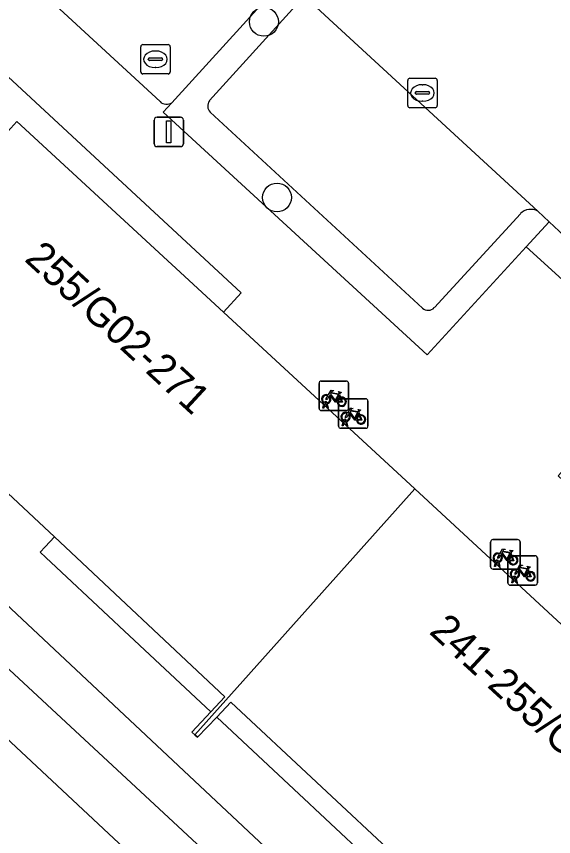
# Model space of a CAD drawing. Extents: x 159039 to 160102, y 381214 to 382524.
# Drawn here: x 159571.62 to 159589.82, y 381666.67 to 381694.48 of the extents above; entities that cross this region are included whole.
import ezdxf

# ---------------------------------------------------------------- set-up
doc = ezdxf.new("R2010")
doc.units = 0
for name, color, linetype in [('IMGEO_Boom', 7, 'Continuous'), ('IMGEO_Erf', 7, 'Continuous'), ('IMGEO_Fietsenrek', 7, 'Continuous'), ('IMGEO_Grasland_overig', 7, 'Continuous'), ('IMGEO_Groenvoorziening', 7, 'Continuous'), ('IMGEO_Haag', 7, 'Continuous'), ('IMGEO_Kolk', 7, 'Continuous'), ('IMGEO_Lichtmast', 7, 'Continuous'), ('IMGEO_Pand', 7, 'Continuous'), ('IMGEO_Pand_nummerreeks', 7, 'Continuous'), ('IMGEO_Pand_overbouw', 7, 'Continuous'), ('IMGEO_Parkeervlak_open', 7, 'Continuous'), ('IMGEO_Rijbaan_lokaal_open', 7, 'Continuous'), ('IMGEO_Rioolput', 7, 'Continuous'), ('IMGEO_Voetpad_gesloten', 7, 'Continuous'), ('IMGEO_Voetpad_open', 7, 'Continuous')]:
    doc.layers.add(name, color=color, linetype=linetype)

msp = doc.modelspace()

# ---------------------------------------------------------------- linework, layer by layer
at = {"layer": 'IMGEO_Boom'}
for centre in [(159580.006, 381694.299), (159580.45, 381688.342)]:
    msp.add_circle(centre, 0.489, dxfattribs=at)
at = {"layer": 'IMGEO_Erf'}
msp.add_lwpolyline([(159568.876, 381676.789), (159590.803, 381656.219), (159599.341, 381665.328), (159598.897, 381665.731), (159591.888, 381658.132), (159591.783, 381658.23), (159591.668, 381658.336), (159592.146, 381658.848), (159586.267, 381664.335), (159584.696, 381665.801), (159578.882, 381671.227), (159578.405, 381670.723), (159577.757, 381670.038), (159577.669, 381670.119), (159577.564, 381670.215), (159578.209, 381670.906), (159578.685, 381671.416), (159572.902, 381676.836), (159571.328, 381678.311)], dxfattribs=at)
at = {"layer": 'IMGEO_Fietsenrek'}
for p, q in [((159581.95, 381682.117), (159582.791, 381682.117)), ((159582.791, 381682.117), (159581.95, 381682.117)), ((159581.875, 381681.192), (159581.875, 381682.033)), ((159581.875, 381682.033), (159581.875, 381681.192)), ((159582.875, 381682.042), (159582.875, 381681.201)), ((159582.875, 381681.201), (159582.875, 381682.042)), ((159582.562, 381681.666), (159582.598, 381681.571)), ((159582.002, 381681.201), (159582.041, 381681.361)), ((159582.071, 381681.349), (159582.036, 381681.201)), ((159582.113, 381681.373), (159582.112, 381681.377)), ((159582.154, 381681.201), (159582.12, 381681.343)), ((159582.144, 381681.384), (159582.145, 381681.377)), ((159582.152, 381681.347), (159582.187, 381681.201)), ((159582.532, 381680.59), (159582.532, 381681.431)), ((159582.532, 381681.431), (159582.532, 381680.59)), ((159582.607, 381681.515), (159583.448, 381681.515)), ((159583.448, 381681.515), (159582.607, 381681.515)), ((159583.532, 381681.44), (159583.532, 381680.599)), ((159583.532, 381680.599), (159583.532, 381681.44)), ((159582.8, 381681.117), (159581.959, 381681.117)), ((159581.959, 381681.117), (159582.8, 381681.117)), ((159582.036, 381681.201), (159582.002, 381681.201)), ((159582.187, 381681.201), (159582.154, 381681.201)), ((159583.219, 381681.064), (159583.255, 381680.969)), ((159582.659, 381680.599), (159582.698, 381680.759)), ((159582.728, 381680.747), (159582.693, 381680.599)), ((159582.77, 381680.771), (159582.769, 381680.775)), ((159582.811, 381680.599), (159582.777, 381680.741)), ((159582.801, 381680.782), (159582.802, 381680.775)), ((159582.809, 381680.745), (159582.844, 381680.599)), ((159583.457, 381680.515), (159582.616, 381680.515)), ((159582.616, 381680.515), (159583.457, 381680.515)), ((159582.693, 381680.599), (159582.659, 381680.599)), ((159582.844, 381680.599), (159582.811, 381680.599)), ((159587.689, 381675.817), (159587.689, 381676.658)), ((159587.689, 381676.658), (159587.689, 381675.817)), ((159587.764, 381676.742), (159588.605, 381676.742)), ((159588.605, 381676.742), (159587.764, 381676.742)), ((159588.689, 381676.667), (159588.689, 381675.826)), ((159588.689, 381675.826), (159588.689, 381676.667)), ((159588.376, 381676.291), (159588.412, 381676.196)), ((159587.816, 381675.826), (159587.855, 381675.986)), ((159587.885, 381675.974), (159587.85, 381675.826)), ((159587.927, 381675.998), (159587.926, 381676.002)), ((159587.958, 381676.009), (159587.959, 381676.002)), ((159587.966, 381675.972), (159588.001, 381675.826)), ((159588.276, 381675.27), (159588.276, 381676.111)), ((159588.276, 381676.111), (159588.276, 381675.27)), ((159588.351, 381676.195), (159589.192, 381676.195)), ((159589.192, 381676.195), (159588.351, 381676.195)), ((159589.276, 381676.12), (159589.276, 381675.279)), ((159589.276, 381675.279), (159589.276, 381676.12)), ((159588.614, 381675.742), (159587.773, 381675.742)), ((159587.773, 381675.742), (159588.614, 381675.742)), ((159587.85, 381675.826), (159587.816, 381675.826)), ((159587.968, 381675.826), (159587.934, 381675.968)), ((159588.001, 381675.826), (159587.968, 381675.826)), ((159588.963, 381675.744), (159588.999, 381675.649)), ((159588.403, 381675.279), (159588.442, 381675.439)), ((159588.472, 381675.427), (159588.437, 381675.279)), ((159588.514, 381675.451), (159588.513, 381675.455)), ((159588.555, 381675.279), (159588.521, 381675.421)), ((159588.545, 381675.462), (159588.546, 381675.455)), ((159588.553, 381675.425), (159588.588, 381675.279)), ((159589.201, 381675.195), (159588.36, 381675.195)), ((159588.36, 381675.195), (159589.201, 381675.195)), ((159588.437, 381675.279), (159588.403, 381675.279)), ((159588.588, 381675.279), (159588.555, 381675.279))]:
    msp.add_line(p, q, dxfattribs=at)
for points in [[(159582.209, 381681.591), (159582.157, 381681.501), (159582.117, 381681.476), (159582.118, 381681.523), (159582.173, 381681.617)], [(159582.188, 381681.643), (159582.283, 381681.807), (159582.369, 381681.793), (159582.371, 381681.784), (159582.315, 381681.773), (159582.288, 381681.728), (159582.544, 381681.687)], [(159582.484, 381681.399), (159582.434, 381681.399), (159582.243, 381681.65), (159582.224, 381681.618)], [(159582.531, 381681.662), (159582.274, 381681.703), (159582.257, 381681.674), (159582.424, 381681.454), (159582.531, 381681.662)], [(159582.579, 381681.564), (159582.549, 381681.641), (159582.44, 381681.423), (159582.483, 381681.423)], [(159582.513, 381681.423), (159582.633, 381681.422), (159582.589, 381681.536)], [(159582.609, 381681.543), (159582.664, 381681.398), (159582.514, 381681.398)], [(159582.544, 381681.687), (159582.569, 381681.736), (159582.563, 381681.74), (159582.54, 381681.744), (159582.528, 381681.751), (159582.527, 381681.754), (159582.529, 381681.759), (159582.624, 381681.744), (159582.626, 381681.734), (159582.616, 381681.721), (159582.604, 381681.715), (159582.59, 381681.721), (159582.562, 381681.666)], [(159582.866, 381680.989), (159582.814, 381680.899), (159582.774, 381680.874), (159582.775, 381680.921), (159582.83, 381681.015)], [(159582.845, 381681.041), (159582.94, 381681.205), (159583.026, 381681.191), (159583.028, 381681.182), (159582.972, 381681.171), (159582.945, 381681.126), (159583.201, 381681.085)], [(159583.141, 381680.797), (159583.091, 381680.797), (159582.9, 381681.048), (159582.881, 381681.016)], [(159583.188, 381681.06), (159582.931, 381681.101), (159582.914, 381681.072), (159583.081, 381680.852), (159583.188, 381681.06)], [(159583.236, 381680.962), (159583.206, 381681.039), (159583.097, 381680.821), (159583.14, 381680.821)], [(159583.201, 381681.085), (159583.226, 381681.134), (159583.22, 381681.138), (159583.197, 381681.142), (159583.185, 381681.149), (159583.184, 381681.152), (159583.186, 381681.157), (159583.281, 381681.142), (159583.283, 381681.132), (159583.273, 381681.119), (159583.261, 381681.113), (159583.247, 381681.119), (159583.219, 381681.064)], [(159583.17, 381680.821), (159583.29, 381680.82), (159583.246, 381680.934)], [(159583.266, 381680.941), (159583.321, 381680.796), (159583.171, 381680.796)], [(159588.002, 381676.268), (159588.097, 381676.432), (159588.183, 381676.418), (159588.185, 381676.409), (159588.129, 381676.398), (159588.102, 381676.353), (159588.358, 381676.312)], [(159588.298, 381676.024), (159588.248, 381676.024), (159588.057, 381676.275), (159588.038, 381676.243)], [(159588.345, 381676.287), (159588.088, 381676.328), (159588.071, 381676.299), (159588.238, 381676.079), (159588.345, 381676.287)], [(159588.393, 381676.189), (159588.363, 381676.266), (159588.254, 381676.048), (159588.297, 381676.048)], [(159588.358, 381676.312), (159588.383, 381676.361), (159588.377, 381676.365), (159588.354, 381676.369), (159588.342, 381676.376), (159588.341, 381676.379), (159588.343, 381676.384), (159588.438, 381676.369), (159588.44, 381676.359), (159588.43, 381676.346), (159588.418, 381676.34), (159588.404, 381676.346), (159588.376, 381676.291)], [(159588.023, 381676.216), (159587.971, 381676.126), (159587.931, 381676.101), (159587.932, 381676.148), (159587.987, 381676.242)], [(159588.327, 381676.048), (159588.447, 381676.047), (159588.403, 381676.161)], [(159588.423, 381676.168), (159588.478, 381676.023), (159588.328, 381676.023)], [(159588.61, 381675.669), (159588.558, 381675.579), (159588.518, 381675.554), (159588.519, 381675.601), (159588.574, 381675.695)], [(159588.589, 381675.721), (159588.684, 381675.885), (159588.77, 381675.871), (159588.772, 381675.862), (159588.716, 381675.851), (159588.689, 381675.806), (159588.945, 381675.765)], [(159588.885, 381675.477), (159588.835, 381675.477), (159588.644, 381675.728), (159588.625, 381675.696)], [(159588.932, 381675.74), (159588.675, 381675.781), (159588.658, 381675.752), (159588.825, 381675.532), (159588.932, 381675.74)], [(159588.98, 381675.642), (159588.95, 381675.719), (159588.841, 381675.501), (159588.884, 381675.501)], [(159588.945, 381675.765), (159588.97, 381675.814), (159588.964, 381675.818), (159588.941, 381675.822), (159588.929, 381675.829), (159588.928, 381675.832), (159588.93, 381675.837), (159589.025, 381675.822), (159589.027, 381675.812), (159589.017, 381675.799), (159589.005, 381675.793), (159588.991, 381675.799), (159588.963, 381675.744)], [(159588.914, 381675.501), (159589.034, 381675.5), (159588.99, 381675.614)], [(159589.01, 381675.621), (159589.065, 381675.476), (159588.915, 381675.476)]]:
    msp.add_lwpolyline(points, dxfattribs=at)
for centre, radius, start, end in [((159581.953, 381682.039), 0.0779, 92.4484, 184.2845), ((159581.953, 381682.039), 0.0779, 92.4484, 184.2845), ((159582.797, 381682.039), 0.0779, 2.4484, 94.2845), ((159582.797, 381682.039), 0.0779, 2.4484, 94.2845), ((159582.115, 381681.502), 0.159, 62.6766, 242.1369), ((159582.115, 381681.502), 0.129, 63.3192, 238.903), ((159582.115, 381681.502), 0.129, 283.6043, 43.4302), ((159582.115, 381681.502), 0.159, 283.5766, 46.6042), ((159582.642, 381681.418), 0.159, 113.3408, 178.3217), ((159582.642, 381681.418), 0.159, 187.0065, 105.7708), ((159582.642, 381681.418), 0.129, 113.923, 177.9556), ((159582.642, 381681.418), 0.129, 188.6715, 104.5883), ((159582.095, 381681.373), 0.0499, 12.8025, 158.6934), ((159582.115, 381681.502), 0.159, 253.9967, 271.7867), ((159582.095, 381681.373), 0.0174, 12.8025, 163.4502), ((159582.115, 381681.502), 0.129, 253.415, 269.0204), ((159582.61, 381681.437), 0.0779, 92.4484, 184.2845), ((159582.61, 381681.437), 0.0779, 92.4484, 184.2845), ((159583.454, 381681.437), 0.0779, 2.4484, 94.2845), ((159583.454, 381681.437), 0.0779, 2.4484, 94.2845), ((159581.953, 381681.195), 0.0779, 182.4484, 274.2845), ((159581.953, 381681.195), 0.0779, 182.4484, 274.2845), ((159582.772, 381680.9), 0.159, 62.6766, 242.1369), ((159582.772, 381680.9), 0.129, 63.3192, 238.903), ((159582.797, 381681.195), 0.0779, 272.4484, 4.2845), ((159582.797, 381681.195), 0.0779, 272.4484, 4.2845), ((159582.772, 381680.9), 0.129, 283.6043, 43.4302), ((159582.772, 381680.9), 0.159, 283.5766, 46.6042), ((159582.752, 381680.771), 0.0499, 12.8025, 158.6934), ((159582.772, 381680.9), 0.159, 253.9967, 271.7867), ((159582.752, 381680.771), 0.0174, 12.8025, 163.4502), ((159582.772, 381680.9), 0.129, 253.415, 269.0204), ((159583.299, 381680.816), 0.159, 113.3408, 178.3217), ((159583.299, 381680.816), 0.159, 187.0065, 105.7708), ((159583.299, 381680.816), 0.129, 113.923, 177.9556), ((159583.299, 381680.816), 0.129, 188.6715, 104.5883), ((159582.61, 381680.593), 0.0779, 182.4484, 274.2845), ((159582.61, 381680.593), 0.0779, 182.4484, 274.2845), ((159583.454, 381680.593), 0.0779, 272.4484, 4.2845), ((159583.454, 381680.593), 0.0779, 272.4484, 4.2845), ((159587.767, 381676.664), 0.0779, 92.4484, 184.2845), ((159587.767, 381676.664), 0.0779, 92.4484, 184.2845), ((159588.611, 381676.664), 0.0779, 2.4484, 94.2845), ((159588.611, 381676.664), 0.0779, 2.4484, 94.2845), ((159587.929, 381676.127), 0.159, 62.6766, 242.1369), ((159587.929, 381676.127), 0.129, 63.3192, 238.903), ((159587.909, 381675.998), 0.0499, 12.8025, 158.6934), ((159587.929, 381676.127), 0.159, 253.9967, 271.7867), ((159587.909, 381675.998), 0.0174, 12.8025, 163.4502), ((159587.929, 381676.127), 0.129, 253.415, 269.0204), ((159587.929, 381676.127), 0.129, 283.6043, 43.4302), ((159587.929, 381676.127), 0.159, 283.5766, 46.6042), ((159588.354, 381676.117), 0.0779, 92.4484, 184.2845), ((159588.354, 381676.117), 0.0779, 92.4484, 184.2845), ((159588.456, 381676.043), 0.159, 113.3408, 178.3217), ((159588.456, 381676.043), 0.159, 187.0065, 105.7708), ((159588.456, 381676.043), 0.129, 113.923, 177.9556), ((159588.456, 381676.043), 0.129, 188.6715, 104.5883), ((159589.198, 381676.117), 0.0779, 2.4484, 94.2845), ((159589.198, 381676.117), 0.0779, 2.4484, 94.2845), ((159587.767, 381675.82), 0.0779, 182.4484, 274.2845), ((159587.767, 381675.82), 0.0779, 182.4484, 274.2845), ((159588.516, 381675.58), 0.159, 62.6766, 242.1369), ((159588.516, 381675.58), 0.129, 63.3192, 238.903), ((159588.516, 381675.58), 0.159, 283.5766, 46.6042), ((159588.611, 381675.82), 0.0779, 272.4484, 4.2845), ((159588.611, 381675.82), 0.0779, 272.4484, 4.2845), ((159588.496, 381675.451), 0.0499, 12.8025, 158.6934), ((159588.516, 381675.58), 0.159, 253.9967, 271.7867), ((159588.496, 381675.451), 0.0174, 12.8025, 163.4502), ((159588.516, 381675.58), 0.129, 253.415, 269.0204), ((159588.516, 381675.58), 0.129, 283.6043, 43.4302), ((159589.043, 381675.496), 0.159, 113.3408, 178.3217), ((159589.043, 381675.496), 0.159, 187.0065, 105.7708), ((159589.043, 381675.496), 0.129, 113.923, 177.9556), ((159589.043, 381675.496), 0.129, 188.6715, 104.5883), ((159588.354, 381675.273), 0.0779, 182.4484, 274.2845), ((159588.354, 381675.273), 0.0779, 182.4484, 274.2845), ((159589.198, 381675.273), 0.0779, 272.4484, 4.2845), ((159589.198, 381675.273), 0.0779, 272.4484, 4.2845)]:
    msp.add_arc(centre, radius, start, end, dxfattribs=at)
at = {"layer": 'IMGEO_Grasland_overig'}
msp.add_lwpolyline([(159578.633, 381684.454), (159579.234, 381685.105), (159567.447, 381696.04), (159566.1, 381694.496), (159570.906, 381690.128), (159571.635, 381690.92)], close=True, dxfattribs=at)
at = {"layer": 'IMGEO_Groenvoorziening'}
for points in [[(159580.456, 381695.482), (159576.887, 381691.557), (159576.59, 381691.231), (159585.537, 381683.002), (159588.9, 381686.675), (159589.673, 381687.519), (159589.291, 381687.876)], [(159578.16, 381691.626), (159581.09, 381694.85)], [(159585.376, 381684.586), (159578.189, 381691.237)], [(159588.699, 381687.794), (159585.782, 381684.61)], [(159564.11, 381676.714), (159578.397, 381663.35), (159578.706, 381663.677), (159579.015, 381664.004), (159579.324, 381664.331), (159579.633, 381664.658), (159565.661, 381677.628)], [(159566.976, 381665.798), (159574.267, 381658.976), (159578.397, 381663.35), (159564.11, 381676.714)]]:
    msp.add_lwpolyline(points, dxfattribs=at)
for centre, radius, start, end in [((159578.387, 381691.447), 0.289, 141.8385, 226.6886), ((159589.048, 381687.452), 0.489, 60.2046, 135.5675), ((159585.566, 381684.812), 0.295, 229.8714, 316.8946)]:
    msp.add_arc(centre, radius, start, end, dxfattribs=at)
at = {"layer": 'IMGEO_Haag'}
for points in [[(159580.456, 381695.482), (159576.887, 381691.557), (159576.59, 381691.231), (159585.537, 381683.002), (159588.9, 381686.675), (159589.673, 381687.519), (159589.291, 381687.876)], [(159578.16, 381691.626), (159581.09, 381694.85)], [(159585.376, 381684.586), (159578.189, 381691.237)], [(159588.699, 381687.794), (159585.782, 381684.61)], [(159564.11, 381676.714), (159578.397, 381663.35), (159578.706, 381663.677), (159579.015, 381664.004), (159579.324, 381664.331), (159579.633, 381664.658), (159565.661, 381677.628)]]:
    msp.add_lwpolyline(points, dxfattribs=at)
for centre, radius, start, end in [((159578.387, 381691.447), 0.289, 141.8385, 226.6886), ((159589.048, 381687.452), 0.489, 60.2046, 135.5675), ((159585.566, 381684.812), 0.295, 229.8714, 316.8946)]:
    msp.add_arc(centre, radius, start, end, dxfattribs=at)
at = {"layer": 'IMGEO_Kolk'}
for p, q in [((159584.953, 381692.388), (159585.805, 381692.388)), ((159584.878, 381691.462), (159584.878, 381692.314)), ((159585.366, 381692.168), (159585.391, 381692.168)), ((159585.879, 381692.314), (159585.879, 381691.462)), ((159585.137, 381691.882), (159585.137, 381691.894)), ((159585.575, 381691.845), (159585.177, 381691.845)), ((159585.18, 381691.931), (159585.578, 381691.931)), ((159585.621, 381691.894), (159585.621, 381691.882)), ((159585.389, 381691.608), (159585.364, 381691.608)), ((159585.805, 381691.388), (159584.953, 381691.388))]:
    msp.add_line(p, q, dxfattribs=at)
for points in [[(159584.953, 381692.388), (159585.805, 381692.388)], [(159584.878, 381691.462), (159584.878, 381692.314)], [(159585.879, 381692.314), (159585.879, 381691.462)], [(159585.805, 381691.388), (159584.953, 381691.388)]]:
    msp.add_lwpolyline(points, dxfattribs=at)
for centre, radius, start, end in [((159584.955, 381692.312), 0.0765, 91.552, 178.448), ((159584.955, 381692.312), 0.0765, 91.552, 178.448), ((159585.803, 381692.312), 0.0765, 1.552, 88.448), ((159585.803, 381692.312), 0.0765, 1.552, 88.448), ((159585.177, 381691.891), 0.0403, 85.8775, 175.7526), ((159585.174, 381691.881), 0.0366, 178.938, 274.7102), ((159585.578, 381691.888), 0.043, 264.8664, 352.4533), ((159585.582, 381691.893), 0.0386, 1.7309, 96.639), ((159584.955, 381691.464), 0.0765, 181.552, 268.448), ((159584.955, 381691.464), 0.0765, 181.552, 268.448), ((159585.803, 381691.464), 0.0765, 271.552, 358.448), ((159585.803, 381691.464), 0.0765, 271.552, 358.448)]:
    msp.add_arc(centre, radius, start, end, dxfattribs=at)
for centre, major_axis, ratio, start_param, end_param in [((159585.365, 381691.888), (-0.387, 0.002), 0.722429, 4.712389, 7.853982), ((159585.39, 381691.888), (-0.39, 0.002), 0.717154, 1.570796, 4.712389)]:
    msp.add_ellipse(centre, major_axis=major_axis, ratio=ratio, start_param=start_param, end_param=end_param, dxfattribs=at)
at = {"layer": 'IMGEO_Lichtmast'}
for p, q in [((159576.384, 381691.066), (159577.174, 381691.066)), ((159577.174, 381691.066), (159576.384, 381691.066)), ((159576.284, 381690.166), (159576.284, 381690.966)), ((159576.284, 381690.966), (159576.284, 381690.166)), ((159577.274, 381690.966), (159577.274, 381690.166)), ((159577.274, 381690.166), (159577.274, 381690.966)), ((159577.174, 381690.066), (159576.384, 381690.066)), ((159576.384, 381690.066), (159577.174, 381690.066))]:
    msp.add_line(p, q, dxfattribs=at)
msp.add_lwpolyline([(159576.704, 381690.941), (159576.854, 381690.941), (159576.854, 381690.191), (159576.704, 381690.191), (159576.704, 381690.941)], dxfattribs=at)
for centre, start, end in [((159576.384, 381690.966), 90, 180), ((159576.384, 381690.966), 90, 180), ((159577.174, 381690.966), 0, 90), ((159577.174, 381690.966), 360, 90), ((159576.384, 381690.166), 180, 270), ((159576.384, 381690.166), 180, 270), ((159577.174, 381690.166), 270, 0), ((159577.174, 381690.166), 270, 0)]:
    msp.add_arc(centre, 0.1, start, end, dxfattribs=at)
at = {"layer": 'IMGEO_Pand'}
for points in [[(159564.364, 381682.854), (159564.472, 381682.757), (159564.982, 381683.304), (159565.458, 381683.813), (159571.328, 381678.311), (159572.902, 381676.836), (159578.685, 381671.416), (159578.209, 381670.906), (159577.564, 381670.215), (159577.669, 381670.119), (159585.123, 381678.458), (159578.633, 381684.454), (159571.635, 381690.92), (159570.906, 381690.128)], [(159577.669, 381670.119), (159577.757, 381670.038), (159578.405, 381670.723), (159578.882, 381671.227), (159584.696, 381665.801), (159586.267, 381664.335), (159592.146, 381658.848), (159591.668, 381658.336), (159591.783, 381658.23), (159591.888, 381658.132), (159598.897, 381665.731), (159591.903, 381672.193), (159585.123, 381678.458)]]:
    msp.add_lwpolyline(points, close=True, dxfattribs=at)
at = {"layer": 'IMGEO_Pand_overbouw'}
for points in [[(159572.902, 381676.836), (159572.59, 381676.502), (159572.419, 381676.319), (159572.613, 381676.138), (159574.91, 381673.989), (159575.102, 381673.81), (159578.209, 381670.906), (159578.685, 381671.416)], [(159578.405, 381670.723), (159581.542, 381667.791), (159581.731, 381667.613), (159584.029, 381665.462), (159584.213, 381665.286), (159584.386, 381665.467), (159584.696, 381665.801), (159578.882, 381671.227)]]:
    msp.add_lwpolyline(points, close=True, dxfattribs=at)
at = {"layer": 'IMGEO_Parkeervlak_open'}
for points in [[(159589.291, 381687.876), (159581.079, 381695.449)], [(159581.09, 381694.85), (159578.16, 381691.626)], [(159578.189, 381691.237), (159585.376, 381684.586)], [(159585.782, 381684.61), (159588.699, 381687.794)]]:
    msp.add_lwpolyline(points, dxfattribs=at)
for centre, radius, start, end in [((159578.387, 381691.447), 0.289, 141.8385, 226.6886), ((159589.048, 381687.452), 0.489, 60.2046, 135.5675), ((159585.566, 381684.812), 0.295, 229.8714, 316.8946)]:
    msp.add_arc(centre, radius, start, end, dxfattribs=at)
at = {"layer": 'IMGEO_Rijbaan_lokaal_open'}
for points in [[(159556.325, 381710.172), (159576.484, 381691.592)], [(159581.079, 381695.449), (159589.291, 381687.876), (159589.673, 381687.519), (159594.084, 381683.399), (159594.444, 381683.063), (159605.055, 381673.216), (159609.128, 381677.642), (159602.267, 381683.966), (159602.153, 381684.068), (159595.571, 381690.178), (159594.463, 381691.194), (159590.185, 381695.136), (159590.083, 381695.231), (159582.116, 381702.63), (159581.311, 381701.788)], [(159576.887, 381691.557), (159580.456, 381695.482)]]:
    msp.add_lwpolyline(points, dxfattribs=at)
msp.add_arc((159576.708, 381691.832), 0.328, 226.9559, 303.1169, dxfattribs=at)
at = {"layer": 'IMGEO_Rioolput'}
for p, q in [((159575.903, 381693.53), (159576.755, 381693.53)), ((159575.828, 381692.604), (159575.828, 381693.456)), ((159576.316, 381693.31), (159576.341, 381693.31)), ((159576.829, 381693.456), (159576.829, 381692.604)), ((159576.087, 381693.024), (159576.087, 381693.036)), ((159576.525, 381692.987), (159576.127, 381692.987)), ((159576.13, 381693.073), (159576.528, 381693.073)), ((159576.571, 381693.036), (159576.571, 381693.024)), ((159576.339, 381692.75), (159576.314, 381692.75)), ((159576.755, 381692.53), (159575.903, 381692.53))]:
    msp.add_line(p, q, dxfattribs=at)
for points in [[(159575.903, 381693.53), (159576.755, 381693.53)], [(159575.828, 381692.604), (159575.828, 381693.456)], [(159576.829, 381693.456), (159576.829, 381692.604)], [(159576.755, 381692.53), (159575.903, 381692.53)]]:
    msp.add_lwpolyline(points, dxfattribs=at)
for centre, radius, start, end in [((159575.905, 381693.454), 0.0765, 91.552, 178.448), ((159575.905, 381693.454), 0.0765, 91.552, 178.448), ((159576.753, 381693.454), 0.0765, 1.552, 88.448), ((159576.753, 381693.454), 0.0765, 1.552, 88.448), ((159576.127, 381693.033), 0.0403, 85.8775, 175.7526), ((159576.124, 381693.023), 0.0366, 178.938, 274.7102), ((159576.528, 381693.03), 0.043, 264.8664, 352.4533), ((159576.532, 381693.035), 0.0386, 1.7309, 96.639), ((159575.905, 381692.606), 0.0765, 181.552, 268.448), ((159575.905, 381692.606), 0.0765, 181.552, 268.448), ((159576.753, 381692.606), 0.0765, 271.552, 358.448), ((159576.753, 381692.606), 0.0765, 271.552, 358.448)]:
    msp.add_arc(centre, radius, start, end, dxfattribs=at)
for centre, major_axis, ratio, start_param, end_param in [((159576.315, 381693.03), (-0.387, 0.002), 0.722429, 4.712389, 7.853982), ((159576.34, 381693.03), (-0.39, 0.002), 0.717154, 1.570796, 4.712389)]:
    msp.add_ellipse(centre, major_axis=major_axis, ratio=ratio, start_param=start_param, end_param=end_param, dxfattribs=at)
at = {"layer": 'IMGEO_Voetpad_gesloten'}
msp.add_lwpolyline([(159565.661, 381677.628), (159579.633, 381664.658), (159580.963, 381663.437), (159589.216, 381655.787), (159590.375, 381654.713), (159592.39, 381652.845), (159593.32, 381653.858), (159591.313, 381655.741), (159590.803, 381656.219), (159568.876, 381676.789)], dxfattribs=at)
at = {"layer": 'IMGEO_Voetpad_open'}
for points in [[(159576.484, 381691.592), (159556.325, 381710.172)], [(159567.447, 381696.04), (159579.234, 381685.105), (159578.633, 381684.454), (159585.123, 381678.458), (159591.903, 381672.193), (159592.527, 381672.851), (159599.504, 381666.385), (159598.897, 381665.731), (159599.341, 381665.328), (159599.788, 381664.921), (159601.849, 381663.049), (159603.909, 381665.258), (159601.839, 381667.143), (159601.506, 381667.446), (159601.173, 381667.749), (159600.854, 381668.04), (159601.251, 381668.472), (159589.975, 381678.909), (159593.359, 381682.607), (159588.9, 381686.675), (159585.537, 381683.002), (159576.59, 381691.231), (159576.887, 381691.557)]]:
    msp.add_lwpolyline(points, dxfattribs=at)
msp.add_lwpolyline([(159589.673, 381687.519), (159588.9, 381686.675), (159593.359, 381682.607), (159594.084, 381683.399)], close=True, dxfattribs=at)
msp.add_arc((159576.708, 381691.832), 0.328, 226.9559, 303.1169, dxfattribs=at)

# ---------------------------------------------------------------- texts
at = {"layer": 'IMGEO_Pand_nummerreeks'}
for s, rotation, p in [('255/G02-271', 317.3589, (159571.854, 381686.216)), ('241-255/G01', 317.3619, (159585.573, 381673.583))]:
    msp.add_text(s, height=1, rotation=rotation, dxfattribs=at).set_placement(p)

doc.saveas('drawing.dxf')
